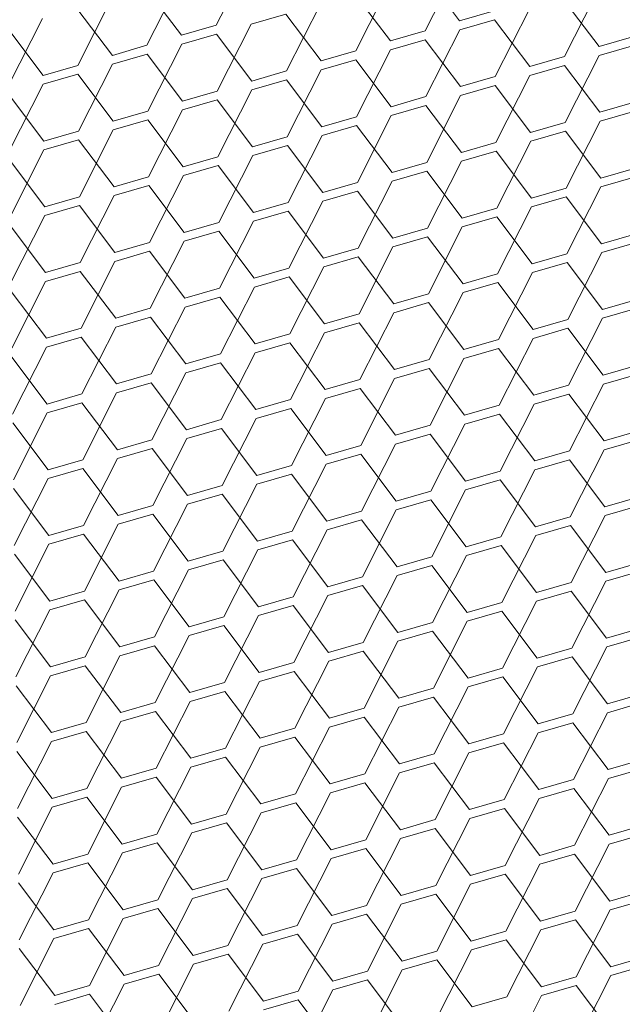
# Model space of a CAD drawing. Header units: millimetres. Extents: x 3925 to 5043, y -86 to 778.
# Tile 339 of 439: x 4979 to 4983, y 343 to 349. Entities that reach past the tile are written whole.
import ezdxf

# ---------------------------------------------------------------- set-up
doc = ezdxf.new("R2010")
doc.units = ezdxf.units.MM
doc.header["$LTSCALE"] = 46.255
doc.layers.add('H30K-DUST-FIDXF_CONTINUOUS_LINE', color=7, linetype='CONTINUOUS')

msp = doc.modelspace()

# ---------------------------------------------------------------- linework, layer by layer
at = {"layer": 'H30K-DUST-FIDXF_CONTINUOUS_LINE', "color": 7, "linetype": 'Continuous', "lineweight": 0}
for p, q in [((4980.2692, 349.2231), (4980.4865, 349.6518)), ((4981.6059, 349.187), (4981.8231, 349.6157)), ((4981.8277, 349.2511), (4981.6012, 349.5515)), ((4979.8254, 349.0949), (4980.0427, 349.5235)), ((4981.1621, 349.0587), (4981.3794, 349.4874)), ((4980.0473, 349.159), (4979.8208, 349.4594)), ((4981.384, 349.1229), (4981.1575, 349.4233)), ((4982.4987, 349.0226), (4982.716, 349.4513)), ((4979.3817, 348.9666), (4979.5989, 349.3953)), ((4980.7183, 348.9305), (4980.9356, 349.3591)), ((4982.7206, 349.0867), (4982.4941, 349.3871)), ((4979.6035, 349.0307), (4979.377, 349.3311)), ((4980.7137, 349.295), (4980.4918, 349.2309)), ((4980.9402, 348.9946), (4980.7137, 349.295)), ((4981.8277, 349.2511), (4982.0496, 349.3153)), ((4982.055, 348.8943), (4982.2722, 349.323)), ((4978.9379, 348.8383), (4979.1552, 349.267)), ((4980.0473, 349.159), (4980.2692, 349.2231)), ((4980.2745, 348.8022), (4980.4918, 349.2309)), ((4982.0503, 349.2589), (4981.8285, 349.1947)), ((4982.2768, 348.9585), (4982.0503, 349.2589)), ((4979.1598, 348.9025), (4978.9333, 349.2029)), ((4980.2699, 349.1667), (4980.048, 349.1026)), ((4980.4964, 348.8663), (4980.2699, 349.1667)), ((4981.384, 349.1229), (4981.6059, 349.187)), ((4981.6112, 348.7661), (4981.8285, 349.1947)), ((4979.6035, 349.0307), (4979.8254, 349.0949)), ((4979.8308, 348.6739), (4980.048, 349.1026)), ((4981.6066, 349.1306), (4981.3847, 349.0665)), ((4981.8331, 348.8302), (4981.6066, 349.1306)), ((4982.7206, 349.0867), (4982.9425, 349.1509)), ((4982.9432, 349.0945), (4982.7213, 349.0303)), ((4979.8261, 349.0385), (4979.6043, 348.9743)), ((4980.0527, 348.7381), (4979.8261, 349.0385)), ((4980.9402, 348.9946), (4981.1621, 349.0587)), ((4981.1674, 348.6378), (4981.3847, 349.0665)), ((4982.5041, 348.6017), (4982.7213, 349.0303)), ((4979.1598, 348.9025), (4979.3817, 348.9666)), ((4979.387, 348.5457), (4979.6043, 348.9743)), ((4981.1628, 349.0023), (4980.9409, 348.9382)), ((4981.3893, 348.7019), (4981.1628, 349.0023)), ((4982.2768, 348.9585), (4982.4987, 349.0226)), ((4982.4994, 348.9662), (4982.2776, 348.9021)), ((4982.7259, 348.6658), (4982.4994, 348.9662)), ((4979.3824, 348.9102), (4979.1605, 348.8461)), ((4979.6089, 348.6098), (4979.3824, 348.9102)), ((4980.4964, 348.8663), (4980.7183, 348.9305)), ((4980.7236, 348.5095), (4980.9409, 348.9382)), ((4982.0603, 348.4734), (4982.2776, 348.9021)), ((4978.9432, 348.4174), (4979.1605, 348.8461)), ((4980.719, 348.8741), (4980.4971, 348.8099)), ((4980.9455, 348.5737), (4980.719, 348.8741)), ((4981.8331, 348.8302), (4982.055, 348.8943)), ((4982.0557, 348.8379), (4981.8338, 348.7738)), ((4982.2822, 348.5375), (4982.0557, 348.8379)), ((4979.1651, 348.4815), (4978.9386, 348.7819)), ((4980.0527, 348.7381), (4980.2745, 348.8022)), ((4980.2799, 348.3813), (4980.4971, 348.8099)), ((4980.2753, 348.7458), (4980.0534, 348.6817)), ((4980.5018, 348.4454), (4980.2753, 348.7458)), ((4981.3893, 348.7019), (4981.6112, 348.7661)), ((4981.6165, 348.3451), (4981.8338, 348.7738)), ((4982.7259, 348.6658), (4982.9478, 348.7299)), ((4979.6089, 348.6098), (4979.8308, 348.6739)), ((4979.8361, 348.253), (4980.0534, 348.6817)), ((4981.6119, 348.7097), (4981.39, 348.6455)), ((4981.8384, 348.4093), (4981.6119, 348.7097)), ((4982.9485, 348.6735), (4982.7267, 348.6094)), ((4979.8315, 348.6175), (4979.6096, 348.5534)), ((4980.058, 348.3171), (4979.8315, 348.6175)), ((4980.9455, 348.5737), (4981.1674, 348.6378)), ((4981.1727, 348.2169), (4981.39, 348.6455)), ((4982.2822, 348.5375), (4982.5041, 348.6017)), ((4982.5094, 348.1807), (4982.7267, 348.6094)), ((4979.1651, 348.4815), (4979.387, 348.5457)), ((4979.3923, 348.1247), (4979.6096, 348.5534)), ((4981.1681, 348.5814), (4980.9462, 348.5173)), ((4981.3946, 348.281), (4981.1681, 348.5814)), ((4982.5048, 348.5453), (4982.2829, 348.4811)), ((4982.7313, 348.2449), (4982.5048, 348.5453)), ((4979.3877, 348.4893), (4979.1658, 348.4251)), ((4979.6142, 348.1889), (4979.3877, 348.4893)), ((4980.5018, 348.4454), (4980.7236, 348.5095)), ((4980.729, 348.0886), (4980.9462, 348.5173)), ((4981.8384, 348.4093), (4982.0603, 348.4734)), ((4982.0656, 348.0525), (4982.2829, 348.4811)), ((4978.9486, 347.9965), (4979.1658, 348.4251)), ((4980.7244, 348.4531), (4980.5025, 348.389)), ((4980.9509, 348.1527), (4980.7244, 348.4531)), ((4982.061, 348.417), (4981.8391, 348.3529)), ((4982.2875, 348.1166), (4982.061, 348.417)), ((4979.1704, 348.0606), (4978.9439, 348.361)), ((4980.058, 348.3171), (4980.2799, 348.3813)), ((4980.2852, 347.9603), (4980.5025, 348.389)), ((4981.3946, 348.281), (4981.6165, 348.3451)), ((4981.6218, 347.9242), (4981.8391, 348.3529)), ((4980.2806, 348.3249), (4980.0587, 348.2607)), ((4980.5071, 348.0245), (4980.2806, 348.3249)), ((4981.6172, 348.2887), (4981.3953, 348.2246)), ((4981.8437, 347.9883), (4981.6172, 348.2887)), ((4982.7313, 348.2449), (4982.9532, 348.309)), ((4979.6142, 348.1889), (4979.8361, 348.253)), ((4979.8414, 347.8321), (4980.0587, 348.2607)), ((4980.9509, 348.1527), (4981.1727, 348.2169)), ((4981.1781, 347.7959), (4981.3953, 348.2246)), ((4982.9539, 348.2526), (4982.732, 348.1885)), ((4979.8368, 348.1966), (4979.6149, 348.1325)), ((4980.0633, 347.8962), (4979.8368, 348.1966)), ((4981.1735, 348.1605), (4980.9516, 348.0963)), ((4981.4, 347.8601), (4981.1735, 348.1605)), ((4982.2875, 348.1166), (4982.5094, 348.1807)), ((4982.5147, 347.7598), (4982.732, 348.1885)), ((4979.1704, 348.0606), (4979.3923, 348.1247)), ((4979.3977, 347.7038), (4979.6149, 348.1325)), ((4980.5071, 348.0245), (4980.729, 348.0886)), ((4980.7343, 347.6677), (4980.9516, 348.0963)), ((4982.5101, 348.1243), (4982.2882, 348.0602)), ((4982.7366, 347.8239), (4982.5101, 348.1243)), ((4979.393, 348.0683), (4979.1712, 348.0042)), ((4979.6195, 347.7679), (4979.393, 348.0683)), ((4980.7297, 348.0322), (4980.5078, 347.9681)), ((4980.9562, 347.7318), (4980.7297, 348.0322)), ((4981.8437, 347.9883), (4982.0656, 348.0525)), ((4982.071, 347.6315), (4982.2882, 348.0602)), ((4978.9539, 347.5755), (4979.1712, 348.0042)), ((4980.0633, 347.8962), (4980.2852, 347.9603)), ((4980.2905, 347.5394), (4980.5078, 347.9681)), ((4982.0663, 347.9961), (4981.8444, 347.9319)), ((4982.2928, 347.6957), (4982.0663, 347.9961)), ((4979.1758, 347.6397), (4978.9493, 347.9401)), ((4980.2859, 347.9039), (4980.064, 347.8398)), ((4980.5124, 347.6035), (4980.2859, 347.9039)), ((4981.4, 347.8601), (4981.6218, 347.9242)), ((4981.6272, 347.5033), (4981.8444, 347.9319)), ((4979.6195, 347.7679), (4979.8414, 347.8321)), ((4979.8468, 347.4111), (4980.064, 347.8398)), ((4981.6226, 347.8678), (4981.4007, 347.8037)), ((4981.8491, 347.5674), (4981.6226, 347.8678)), ((4982.7366, 347.8239), (4982.9585, 347.8881)), ((4982.9592, 347.8317), (4982.7373, 347.7675)), ((4979.8421, 347.7757), (4979.6203, 347.7115)), ((4980.0686, 347.4753), (4979.8421, 347.7757)), ((4980.9562, 347.7318), (4981.1781, 347.7959)), ((4981.1834, 347.375), (4981.4007, 347.8037)), ((4982.5201, 347.3389), (4982.7373, 347.7675)), ((4979.1758, 347.6397), (4979.3977, 347.7038)), ((4979.403, 347.2829), (4979.6203, 347.7115)), ((4981.1788, 347.7395), (4980.9569, 347.6754)), ((4981.4053, 347.4391), (4981.1788, 347.7395)), ((4982.2928, 347.6957), (4982.5147, 347.7598)), ((4982.5154, 347.7034), (4982.2936, 347.6393)), ((4982.7419, 347.403), (4982.5154, 347.7034)), ((4979.3984, 347.6474), (4979.1765, 347.5833)), ((4979.6249, 347.347), (4979.3984, 347.6474)), ((4980.5124, 347.6035), (4980.7343, 347.6677)), ((4980.7396, 347.2467), (4980.9569, 347.6754)), ((4978.9592, 347.1546), (4979.1765, 347.5833)), ((4980.735, 347.6113), (4980.5131, 347.5471)), ((4980.9615, 347.3109), (4980.735, 347.6113)), ((4981.8491, 347.5674), (4982.071, 347.6315)), ((4982.0763, 347.2106), (4982.2936, 347.6393)), ((4979.1811, 347.2187), (4978.9546, 347.5191)), ((4980.0686, 347.4753), (4980.2905, 347.5394)), ((4980.2959, 347.1185), (4980.5131, 347.5471)), ((4982.0717, 347.5751), (4981.8498, 347.511)), ((4982.2982, 347.2747), (4982.0717, 347.5751)), ((4980.2912, 347.483), (4980.0694, 347.4189)), ((4980.5177, 347.1826), (4980.2912, 347.483)), ((4981.4053, 347.4391), (4981.6272, 347.5033)), ((4981.6325, 347.0823), (4981.8498, 347.511)), ((4982.7419, 347.403), (4982.9638, 347.4671)), ((4979.6249, 347.347), (4979.8468, 347.4111)), ((4979.8521, 346.9902), (4980.0694, 347.4189)), ((4981.6279, 347.4469), (4981.406, 347.3827)), ((4981.8544, 347.1465), (4981.6279, 347.4469)), ((4982.9645, 347.4107), (4982.7427, 347.3466)), ((4979.8475, 347.3547), (4979.6256, 347.2906)), ((4980.074, 347.0543), (4979.8475, 347.3547)), ((4980.9615, 347.3109), (4981.1834, 347.375)), ((4981.1887, 346.9541), (4981.406, 347.3827)), ((4982.2982, 347.2747), (4982.5201, 347.3389)), ((4982.5254, 346.9179), (4982.7427, 347.3466)), ((4979.1811, 347.2187), (4979.403, 347.2829)), ((4979.4083, 346.8619), (4979.6256, 347.2906)), ((4981.1841, 347.3186), (4980.9622, 347.2545)), ((4981.4106, 347.0182), (4981.1841, 347.3186)), ((4982.5208, 347.2825), (4982.2989, 347.2183)), ((4982.7473, 346.9821), (4982.5208, 347.2825)), ((4979.4037, 347.2265), (4979.1818, 347.1623)), ((4979.6302, 346.9261), (4979.4037, 347.2265)), ((4980.5177, 347.1826), (4980.7396, 347.2467)), ((4980.745, 346.8258), (4980.9622, 347.2545)), ((4981.8544, 347.1465), (4982.0763, 347.2106)), ((4982.0816, 346.7897), (4982.2989, 347.2183)), ((4978.9645, 346.7337), (4979.1818, 347.1623)), ((4980.7403, 347.1903), (4980.5185, 347.1262)), ((4980.9669, 346.8899), (4980.7403, 347.1903)), ((4982.077, 347.1542), (4981.8551, 347.0901)), ((4982.3035, 346.8538), (4982.077, 347.1542)), ((4979.1864, 346.7978), (4978.9599, 347.0982)), ((4980.074, 347.0543), (4980.2959, 347.1185)), ((4980.3012, 346.6975), (4980.5185, 347.1262)), ((4981.4106, 347.0182), (4981.6325, 347.0823)), ((4981.6378, 346.6614), (4981.8551, 347.0901)), ((4980.2966, 347.0621), (4980.0747, 346.9979)), ((4980.5231, 346.7617), (4980.2966, 347.0621)), ((4981.6332, 347.0259), (4981.4113, 346.9618)), ((4981.8597, 346.7255), (4981.6332, 347.0259)), ((4982.7473, 346.9821), (4982.9692, 347.0462)), ((4979.6302, 346.9261), (4979.8521, 346.9902)), ((4979.8574, 346.5693), (4980.0747, 346.9979)), ((4980.9669, 346.8899), (4981.1887, 346.9541)), ((4981.1941, 346.5331), (4981.4113, 346.9618)), ((4982.9699, 346.9898), (4982.748, 346.9257)), ((4979.8528, 346.9338), (4979.6309, 346.8697)), ((4980.0793, 346.6334), (4979.8528, 346.9338)), ((4981.1895, 346.8977), (4980.9676, 346.8335)), ((4981.416, 346.5973), (4981.1895, 346.8977)), ((4982.3035, 346.8538), (4982.5254, 346.9179)), ((4982.5307, 346.497), (4982.748, 346.9257)), ((4979.1864, 346.7978), (4979.4083, 346.8619)), ((4979.4136, 346.441), (4979.6309, 346.8697)), ((4980.5231, 346.7617), (4980.745, 346.8258)), ((4980.7503, 346.4049), (4980.9676, 346.8335)), ((4982.5261, 346.8615), (4982.3042, 346.7974)), ((4982.7526, 346.5611), (4982.5261, 346.8615)), ((4979.409, 346.8055), (4979.1871, 346.7414)), ((4979.6355, 346.5051), (4979.409, 346.8055)), ((4980.7457, 346.7694), (4980.5238, 346.7053)), ((4980.9722, 346.469), (4980.7457, 346.7694)), ((4981.8597, 346.7255), (4982.0816, 346.7897)), ((4982.0869, 346.3687), (4982.3042, 346.7974)), ((4978.9699, 346.3127), (4979.1871, 346.7414)), ((4980.0793, 346.6334), (4980.3012, 346.6975)), ((4980.3065, 346.2766), (4980.5238, 346.7053)), ((4982.0823, 346.7333), (4981.8604, 346.6691)), ((4982.3088, 346.4329), (4982.0823, 346.7333)), ((4979.1918, 346.3769), (4978.9653, 346.6773)), ((4980.3019, 346.6411), (4980.08, 346.577)), ((4980.5284, 346.3407), (4980.3019, 346.6411)), ((4981.416, 346.5973), (4981.6378, 346.6614)), ((4981.6432, 346.2405), (4981.8604, 346.6691)), ((4979.6355, 346.5051), (4979.8574, 346.5693)), ((4979.8628, 346.1483), (4980.08, 346.577)), ((4981.6386, 346.605), (4981.4167, 346.5409)), ((4981.8651, 346.3046), (4981.6386, 346.605)), ((4982.7526, 346.5611), (4982.9745, 346.6253)), ((4982.9752, 346.5689), (4982.7533, 346.5047)), ((4979.8581, 346.5129), (4979.6362, 346.4487)), ((4980.0846, 346.2125), (4979.8581, 346.5129)), ((4980.9722, 346.469), (4981.1941, 346.5331)), ((4981.1994, 346.1122), (4981.4167, 346.5409)), ((4982.536, 346.0761), (4982.7533, 346.5047)), ((4979.419, 346.0201), (4979.6362, 346.4487)), ((4981.1948, 346.4767), (4980.9729, 346.4126)), ((4981.4213, 346.1763), (4981.1948, 346.4767)), ((4982.3088, 346.4329), (4982.5307, 346.497)), ((4979.1918, 346.3769), (4979.4136, 346.441)), ((4979.4144, 346.3846), (4979.1925, 346.3205)), ((4979.6409, 346.0842), (4979.4144, 346.3846)), ((4980.5284, 346.3407), (4980.7503, 346.4049)), ((4980.7556, 345.9839), (4980.9729, 346.4126)), ((4982.5314, 346.4406), (4982.3095, 346.3765)), ((4982.7579, 346.1402), (4982.5314, 346.4406)), ((4978.9752, 345.8918), (4979.1925, 346.3205)), ((4980.751, 346.3485), (4980.5291, 346.2843)), ((4980.9775, 346.0481), (4980.751, 346.3485)), ((4981.8651, 346.3046), (4982.0869, 346.3687)), ((4982.0923, 345.9478), (4982.3095, 346.3765)), ((4979.1971, 345.9559), (4978.9706, 346.2564)), ((4980.0846, 346.2125), (4980.3065, 346.2766)), ((4980.3119, 345.8557), (4980.5291, 346.2843)), ((4982.0877, 346.3123), (4981.8658, 346.2482)), ((4982.3142, 346.0119), (4982.0877, 346.3123)), ((4980.3072, 346.2202), (4980.0854, 346.1561)), ((4980.5337, 345.9198), (4980.3072, 346.2202)), ((4981.4213, 346.1763), (4981.6432, 346.2405)), ((4981.6485, 345.8195), (4981.8658, 346.2482)), ((4982.7579, 346.1402), (4982.9798, 346.2043)), ((4979.6409, 346.0842), (4979.8628, 346.1483)), ((4979.8681, 345.7274), (4980.0854, 346.1561)), ((4981.6439, 346.1841), (4981.422, 346.12)), ((4981.8704, 345.8837), (4981.6439, 346.1841)), ((4982.9805, 346.148), (4982.7586, 346.0838)), ((4979.8635, 346.092), (4979.6416, 346.0278)), ((4980.09, 345.7915), (4979.8635, 346.092)), ((4980.9775, 346.0481), (4981.1994, 346.1122)), ((4981.2047, 345.6913), (4981.422, 346.12)), ((4982.3142, 346.0119), (4982.536, 346.0761)), ((4982.5414, 345.6551), (4982.7586, 346.0838)), ((4979.1971, 345.9559), (4979.419, 346.0201)), ((4979.4243, 345.5991), (4979.6416, 346.0278)), ((4981.2001, 346.0558), (4980.9782, 345.9917)), ((4981.4266, 345.7554), (4981.2001, 346.0558)), ((4982.5368, 346.0197), (4982.3149, 345.9556)), ((4982.7633, 345.7193), (4982.5368, 346.0197)), ((4979.4197, 345.9637), (4979.1978, 345.8996)), ((4979.6462, 345.6633), (4979.4197, 345.9637)), ((4980.5337, 345.9198), (4980.7556, 345.9839)), ((4980.761, 345.563), (4980.9782, 345.9917)), ((4981.8704, 345.8837), (4982.0923, 345.9478)), ((4982.0976, 345.5269), (4982.3149, 345.9556)), ((4978.9805, 345.4709), (4979.1978, 345.8996)), ((4980.7563, 345.9276), (4980.5345, 345.8634)), ((4980.9828, 345.6271), (4980.7563, 345.9276)), ((4982.093, 345.8914), (4981.8711, 345.8273)), ((4982.3195, 345.591), (4982.093, 345.8914)), ((4979.2024, 345.535), (4978.9759, 345.8354)), ((4980.09, 345.7915), (4980.3119, 345.8557)), ((4980.3172, 345.4348), (4980.5345, 345.8634)), ((4981.4266, 345.7554), (4981.6485, 345.8195)), ((4981.6538, 345.3986), (4981.8711, 345.8273)), ((4980.3126, 345.7993), (4980.0907, 345.7352)), ((4980.5391, 345.4989), (4980.3126, 345.7993)), ((4981.6492, 345.7632), (4981.4273, 345.699)), ((4981.8757, 345.4628), (4981.6492, 345.7632)), ((4982.7633, 345.7193), (4982.9851, 345.7834)), ((4979.6462, 345.6633), (4979.8681, 345.7274)), ((4979.8734, 345.3065), (4980.0907, 345.7352)), ((4980.9828, 345.6271), (4981.2047, 345.6913)), ((4981.2101, 345.2704), (4981.4273, 345.699)), ((4982.9859, 345.727), (4982.764, 345.6629)), ((4979.8688, 345.671), (4979.6469, 345.6069)), ((4980.0953, 345.3706), (4979.8688, 345.671)), ((4981.2054, 345.6349), (4980.9836, 345.5708)), ((4981.4319, 345.3345), (4981.2054, 345.6349)), ((4982.3195, 345.591), (4982.5414, 345.6551)), ((4982.5467, 345.2342), (4982.764, 345.6629)), ((4979.2024, 345.535), (4979.4243, 345.5991)), ((4979.4296, 345.1782), (4979.6469, 345.6069)), ((4980.5391, 345.4989), (4980.761, 345.563)), ((4980.7663, 345.1421), (4980.9836, 345.5708)), ((4982.5421, 345.5988), (4982.3202, 345.5346)), ((4982.7686, 345.2984), (4982.5421, 345.5988)), ((4979.425, 345.5428), (4979.2031, 345.4786)), ((4979.6515, 345.2424), (4979.425, 345.5428)), ((4980.7617, 345.5066), (4980.5398, 345.4425)), ((4980.9882, 345.2062), (4980.7617, 345.5066)), ((4981.8757, 345.4628), (4982.0976, 345.5269)), ((4982.1029, 345.106), (4982.3202, 345.5346)), ((4978.9859, 345.05), (4979.2031, 345.4786)), ((4980.0953, 345.3706), (4980.3172, 345.4348)), ((4980.3225, 345.0138), (4980.5398, 345.4425)), ((4982.0983, 345.4705), (4981.8764, 345.4064)), ((4982.3248, 345.1701), (4982.0983, 345.4705)), ((4979.2078, 345.1141), (4978.9813, 345.4145)), ((4980.3179, 345.3784), (4980.096, 345.3142)), ((4980.5444, 345.078), (4980.3179, 345.3784)), ((4981.4319, 345.3345), (4981.6538, 345.3986)), ((4981.6592, 344.9777), (4981.8764, 345.4064)), ((4979.6515, 345.2424), (4979.8734, 345.3065)), ((4979.8787, 344.8856), (4980.096, 345.3142)), ((4981.6545, 345.3422), (4981.4327, 345.2781)), ((4981.8811, 345.0418), (4981.6545, 345.3422)), ((4982.7686, 345.2984), (4982.9905, 345.3625)), ((4979.8741, 345.2501), (4979.6522, 345.186)), ((4980.1006, 344.9497), (4979.8741, 345.2501)), ((4980.9882, 345.2062), (4981.2101, 345.2704)), ((4981.2154, 344.8494), (4981.4327, 345.2781)), ((4982.9912, 345.3061), (4982.7693, 345.242)), ((4979.435, 344.7573), (4979.6522, 345.186)), ((4981.2108, 345.214), (4980.9889, 345.1498)), ((4981.4373, 344.9136), (4981.2108, 345.214)), ((4982.3248, 345.1701), (4982.5467, 345.2342)), ((4982.552, 344.8133), (4982.7693, 345.242)), ((4979.2078, 345.1141), (4979.4296, 345.1782)), ((4979.4304, 345.1218), (4979.2085, 345.0577)), ((4979.6569, 344.8214), (4979.4304, 345.1218)), ((4980.5444, 345.078), (4980.7663, 345.1421)), ((4980.7716, 344.7212), (4980.9889, 345.1498)), ((4982.5474, 345.1778), (4982.3255, 345.1137)), ((4982.7739, 344.8774), (4982.5474, 345.1778)), ((4978.9912, 344.629), (4979.2085, 345.0577)), ((4980.767, 345.0857), (4980.5451, 345.0216)), ((4980.9935, 344.7853), (4980.767, 345.0857)), ((4981.8811, 345.0418), (4982.1029, 345.106)), ((4982.1083, 344.685), (4982.3255, 345.1137)), ((4979.2131, 344.6932), (4978.9866, 344.9936)), ((4980.1006, 344.9497), (4980.3225, 345.0138)), ((4980.3278, 344.5929), (4980.5451, 345.0216)), ((4982.1037, 345.0496), (4981.8818, 344.9854)), ((4982.3302, 344.7492), (4982.1037, 345.0496)), ((4980.3232, 344.9574), (4980.1013, 344.8933)), ((4980.5497, 344.657), (4980.3232, 344.9574)), ((4981.4373, 344.9136), (4981.6592, 344.9777)), ((4981.6645, 344.5568), (4981.8818, 344.9854)), ((4982.7739, 344.8774), (4982.9958, 344.9416)), ((4979.6569, 344.8214), (4979.8787, 344.8856)), ((4979.8841, 344.4646), (4980.1013, 344.8933)), ((4981.6599, 344.9213), (4981.438, 344.8572)), ((4981.8864, 344.6209), (4981.6599, 344.9213)), ((4982.9965, 344.8852), (4982.7746, 344.821)), ((4979.8795, 344.8292), (4979.6576, 344.765)), ((4980.106, 344.5288), (4979.8795, 344.8292)), ((4980.9935, 344.7853), (4981.2154, 344.8494)), ((4981.2207, 344.4285), (4981.438, 344.8572)), ((4982.3302, 344.7492), (4982.552, 344.8133)), ((4982.5574, 344.3924), (4982.7746, 344.821)), ((4979.2131, 344.6932), (4979.435, 344.7573)), ((4979.4403, 344.3364), (4979.6576, 344.765)), ((4981.2161, 344.793), (4980.9942, 344.7289)), ((4981.4426, 344.4926), (4981.2161, 344.793)), ((4982.5528, 344.7569), (4982.3309, 344.6928)), ((4982.7793, 344.4565), (4982.5528, 344.7569)), ((4979.4357, 344.7009), (4979.2138, 344.6368)), ((4979.6622, 344.4005), (4979.4357, 344.7009)), ((4980.5497, 344.657), (4980.7716, 344.7212)), ((4980.777, 344.3002), (4980.9942, 344.7289)), ((4981.8864, 344.6209), (4982.1083, 344.685)), ((4982.1136, 344.2641), (4982.3309, 344.6928)), ((4978.9965, 344.2081), (4979.2138, 344.6368)), ((4980.7723, 344.6648), (4980.5504, 344.6006)), ((4980.9988, 344.3644), (4980.7723, 344.6648)), ((4982.109, 344.6286), (4981.8871, 344.5645)), ((4982.3355, 344.3282), (4982.109, 344.6286)), ((4979.2184, 344.2722), (4978.9919, 344.5726)), ((4980.106, 344.5288), (4980.3278, 344.5929)), ((4980.3332, 344.172), (4980.5504, 344.6006)), ((4981.4426, 344.4926), (4981.6645, 344.5568)), ((4981.6698, 344.1358), (4981.8871, 344.5645)), ((4980.3286, 344.5365), (4980.1067, 344.4724)), ((4980.5551, 344.2361), (4980.3286, 344.5365)), ((4981.6652, 344.5004), (4981.4433, 344.4362)), ((4981.8917, 344.2), (4981.6652, 344.5004)), ((4982.7793, 344.4565), (4983.0011, 344.5206)), ((4979.6622, 344.4005), (4979.8841, 344.4646)), ((4979.8894, 344.0437), (4980.1067, 344.4724)), ((4980.9988, 344.3644), (4981.2207, 344.4285)), ((4981.2261, 344.0076), (4981.4433, 344.4362)), ((4983.0019, 344.4642), (4982.78, 344.4001)), ((4979.8848, 344.4082), (4979.6629, 344.3441)), ((4980.1113, 344.1078), (4979.8848, 344.4082)), ((4981.2214, 344.3721), (4980.9996, 344.308)), ((4981.4479, 344.0717), (4981.2214, 344.3721)), ((4982.3355, 344.3282), (4982.5574, 344.3924)), ((4982.5627, 343.9714), (4982.78, 344.4001)), ((4979.2184, 344.2722), (4979.4403, 344.3364)), ((4979.4456, 343.9154), (4979.6629, 344.3441)), ((4980.5551, 344.2361), (4980.777, 344.3002)), ((4980.7823, 343.8793), (4980.9996, 344.308)), ((4982.5581, 344.336), (4982.3362, 344.2718)), ((4982.7846, 344.0356), (4982.5581, 344.336)), ((4979.441, 344.28), (4979.2191, 344.2158)), ((4979.6675, 343.9796), (4979.441, 344.28)), ((4980.7777, 344.2438), (4980.5558, 344.1797)), ((4981.0042, 343.9434), (4980.7777, 344.2438)), ((4981.8917, 344.2), (4982.1136, 344.2641)), ((4982.1189, 343.8432), (4982.3362, 344.2718)), ((4979.0019, 343.7872), (4979.2191, 344.2158)), ((4980.1113, 344.1078), (4980.3332, 344.172)), ((4980.3385, 343.751), (4980.5558, 344.1797)), ((4982.1143, 344.2077), (4981.8924, 344.1436)), ((4982.3408, 343.9073), (4982.1143, 344.2077)), ((4979.2237, 343.8513), (4978.9972, 344.1517)), ((4980.3339, 344.1156), (4980.112, 344.0514)), ((4980.5604, 343.8152), (4980.3339, 344.1156)), ((4981.4479, 344.0717), (4981.6698, 344.1358)), ((4981.6752, 343.7149), (4981.8924, 344.1436)), ((4979.8947, 343.6228), (4980.112, 344.0514)), ((4981.6705, 344.0794), (4981.4487, 344.0153)), ((4981.897, 343.779), (4981.6705, 344.0794)), ((4982.7846, 344.0356), (4983.0065, 344.0997)), ((4979.6675, 343.9796), (4979.8894, 344.0437)), ((4979.8901, 343.9873), (4979.6682, 343.9232)), ((4980.1166, 343.6869), (4979.8901, 343.9873)), ((4981.0042, 343.9434), (4981.2261, 344.0076)), ((4981.2314, 343.5866), (4981.4487, 344.0153)), ((4983.0072, 344.0433), (4982.7853, 343.9792)), ((4979.451, 343.4945), (4979.6682, 343.9232)), ((4981.2268, 343.9512), (4981.0049, 343.887)), ((4981.4533, 343.6508), (4981.2268, 343.9512)), ((4982.3408, 343.9073), (4982.5627, 343.9714)), ((4982.568, 343.5505), (4982.7853, 343.9792)), ((4979.2237, 343.8513), (4979.4456, 343.9154)), ((4979.4463, 343.859), (4979.2245, 343.7949)), ((4979.6729, 343.5586), (4979.4463, 343.859)), ((4980.5604, 343.8152), (4980.7823, 343.8793)), ((4980.7876, 343.4584), (4981.0049, 343.887)), ((4982.5634, 343.915), (4982.3415, 343.8509)), ((4982.7899, 343.6146), (4982.5634, 343.915)), ((4979.0072, 343.3662), (4979.2245, 343.7949)), ((4980.783, 343.8229), (4980.5611, 343.7588)), ((4981.0095, 343.5225), (4980.783, 343.8229)), ((4981.897, 343.779), (4982.1189, 343.8432)), ((4982.1243, 343.4222), (4982.3415, 343.8509)), ((4979.2291, 343.4304), (4979.0026, 343.7308)), ((4980.1166, 343.6869), (4980.3385, 343.751)), ((4980.3438, 343.3301), (4980.5611, 343.7588)), ((4982.1196, 343.7868), (4981.8978, 343.7226)), ((4982.3461, 343.4864), (4982.1196, 343.7868)), ((4980.3392, 343.6946), (4980.1173, 343.6305)), ((4980.5657, 343.3942), (4980.3392, 343.6946)), ((4981.4533, 343.6508), (4981.6752, 343.7149)), ((4981.6805, 343.294), (4981.8978, 343.7226)), ((4982.7899, 343.6146), (4983.0118, 343.6788)), ((4979.6729, 343.5586), (4979.8947, 343.6228)), ((4979.9001, 343.2018), (4980.1173, 343.6305)), ((4981.6759, 343.6585), (4981.454, 343.5944)), ((4981.9024, 343.3581), (4981.6759, 343.6585)), ((4983.0125, 343.6224), (4982.7906, 343.5582)), ((4979.8955, 343.5664), (4979.6736, 343.5022)), ((4980.122, 343.266), (4979.8955, 343.5664)), ((4981.0095, 343.5225), (4981.2314, 343.5866)), ((4981.2367, 343.1657), (4981.454, 343.5944)), ((4982.3461, 343.4864), (4982.568, 343.5505)), ((4982.5734, 343.1296), (4982.7906, 343.5582)), ((4979.2291, 343.4304), (4979.451, 343.4945)), ((4979.4563, 343.0736), (4979.6736, 343.5022)), ((4981.2321, 343.5302), (4981.0102, 343.4661)), ((4981.4586, 343.2298), (4981.2321, 343.5302)), ((4982.5687, 343.4941), (4982.3469, 343.43)), ((4982.7952, 343.1937), (4982.5687, 343.4941)), ((4979.4517, 343.4381), (4979.2298, 343.374)), ((4979.6782, 343.1377), (4979.4517, 343.4381)), ((4980.5657, 343.3942), (4980.7876, 343.4584)), ((4980.7929, 343.0374), (4981.0102, 343.4661)), ((4981.9024, 343.3581), (4982.1243, 343.4222)), ((4982.1296, 343.0013), (4982.3469, 343.43)), ((4979.0125, 342.9453), (4979.2298, 343.374)), ((4980.7883, 343.402), (4980.5664, 343.3378)), ((4981.0148, 343.1016), (4980.7883, 343.402)), ((4982.125, 343.3658), (4981.9031, 343.3017)), ((4982.3515, 343.0654), (4982.125, 343.3658)), ((4979.2344, 343.0094), (4979.0079, 343.3098)), ((4980.122, 343.266), (4980.3438, 343.3301)), ((4980.3492, 342.9092), (4980.5664, 343.3378)), ((4981.4586, 343.2298), (4981.6805, 343.294)), ((4981.6858, 342.873), (4981.9031, 343.3017)), ((4980.3446, 343.2737), (4980.1227, 343.2096)), ((4980.5711, 342.9733), (4980.3446, 343.2737)), ((4981.6812, 343.2376), (4981.4593, 343.1734)), ((4981.9077, 342.9372), (4981.6812, 343.2376)), ((4982.7952, 343.1937), (4983.0171, 343.2578)), ((4979.6782, 343.1377), (4979.9001, 343.2018)), ((4979.9054, 342.7809), (4980.1227, 343.2096)), ((4981.0148, 343.1016), (4981.2367, 343.1657)), ((4981.242, 342.7448), (4981.4593, 343.1734)), ((4983.0178, 343.2014), (4982.796, 343.1373)), ((4979.9008, 343.1454), (4979.6789, 343.0813)), ((4980.1273, 342.845), (4979.9008, 343.1454)), ((4981.2374, 343.1093), (4981.0155, 343.0452)), ((4981.4639, 342.8089), (4981.2374, 343.1093)), ((4982.3515, 343.0654), (4982.5734, 343.1296)), ((4982.5787, 342.7086), (4982.796, 343.1373)), ((4979.2344, 343.0094), (4979.4563, 343.0736)), ((4979.4616, 342.6526), (4979.6789, 343.0813)), ((4980.5711, 342.9733), (4980.7929, 343.0374)), ((4980.7983, 342.6165), (4981.0155, 343.0452)), ((4982.5741, 343.0732), (4982.3522, 343.009)), ((4982.8006, 342.7728), (4982.5741, 343.0732)), ((4979.457, 343.0172), (4979.2351, 342.953)), ((4979.6835, 342.7168), (4979.457, 343.0172)), ((4980.7937, 342.981), (4980.5718, 342.9169)), ((4981.0202, 342.6806), (4980.7937, 342.981)), ((4981.9077, 342.9372), (4982.1296, 343.0013)), ((4982.1349, 342.5804), (4982.3522, 343.009))]:
    msp.add_line(p, q, dxfattribs=at)

doc.saveas('drawing.dxf')
